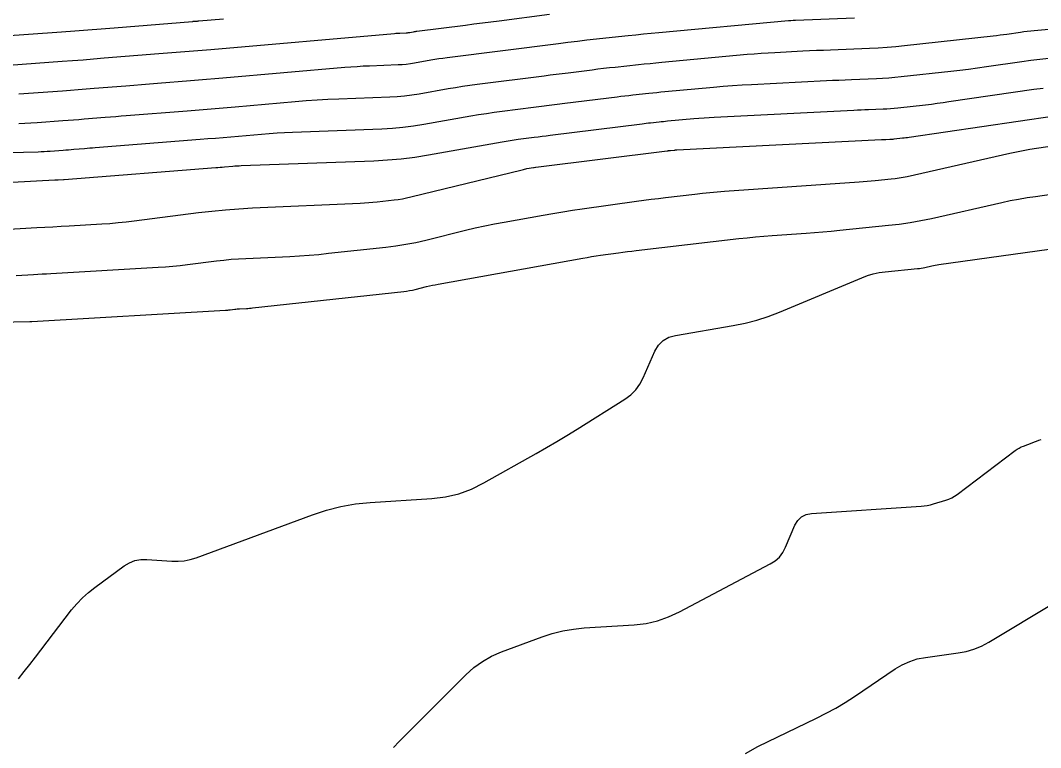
# Model space of a CAD drawing. Extents: x 658976 to 668726, y 639543 to 647196.
# Drawn here: x 662314 to 662421.1, y 642297.4 to 642373.8 of the extents above; entities that cross this region are included whole.
import ezdxf

# ---------------------------------------------------------------- set-up
doc = ezdxf.new("R2010")
doc.units = 0
doc.layers.add('Ex_Major Contours', color=7, linetype='Continuous')
doc.layers.add('Ex_Minor Contours', color=7, linetype='Continuous')

msp = doc.modelspace()

# ---------------------------------------------------------------- linework, layer by layer
at = {"layer": 'Ex_Major Contours'}
for points in [[(662313.83, 642362.94), (662314.46, 642362.97), (662315.1, 642363.01), (662315.74, 642363.05), (662318.45, 642363.24), (662319, 642363.28), (662319.56, 642363.33), (662320.12, 642363.37), (662320.67, 642363.41), (662322.89, 642363.59), (662323.45, 642363.64), (662324, 642363.68), (662324.56, 642363.73), (662325.11, 642363.77), (662331.51, 642364.28), (662332.76, 642364.38), (662334.01, 642364.48), (662335.27, 642364.58), (662336.52, 642364.69), (662342.84, 642365.24), (662343.98, 642365.34), (662345.13, 642365.42), (662346.28, 642365.48), (662347.43, 642365.53), (662352.79, 642365.73), (662353.56, 642365.77), (662354.33, 642365.84), (662355.09, 642365.93), (662355.85, 642366.06), (662358.9, 642366.6), (662359.66, 642366.73), (662360.42, 642366.85), (662361.19, 642366.96), (662361.95, 642367.06), (662368.99, 642367.95), (662369.61, 642368.03), (662370.24, 642368.11), (662370.86, 642368.19), (662371.48, 642368.27), (662374, 642368.58), (662374.61, 642368.66), (662375.21, 642368.73), (662375.82, 642368.8), (662376.43, 642368.86), (662378.88, 642369.13), (662379.49, 642369.19), (662380.1, 642369.25), (662380.71, 642369.31), (662381.32, 642369.37), (662390.3, 642370.2), (662391.03, 642370.26), (662391.75, 642370.31), (662392.48, 642370.36), (662393.21, 642370.4), (662396.12, 642370.55), (662396.85, 642370.59), (662397.57, 642370.62), (662398.3, 642370.65), (662399.03, 642370.68), (662403.13, 642370.84), (662404.05, 642370.89), (662404.97, 642370.95), (662405.9, 642371.03), (662406.82, 642371.12), (662416.12, 642372.15), (662416.48, 642372.19), (662416.84, 642372.23), (662417.2, 642372.28), (662417.56, 642372.33), (662418.99, 642372.54), (662419.34, 642372.59), (662419.7, 642372.63), (662420.06, 642372.67), (662420.42, 642372.71), (662434.02, 642373.91)], [(662299.82, 642341.85), (662314.98, 642342.16), (662315, 642342.16), (662315.01, 642342.16), (662315.03, 642342.16), (662315.05, 642342.16), (662315.13, 642342.17), (662315.18, 642342.17), (662335.51, 642343.34), (662335.64, 642343.35), (662335.76, 642343.36), (662335.88, 642343.37), (662336, 642343.39), (662336.49, 642343.45), (662336.61, 642343.46), (662336.74, 642343.48), (662336.86, 642343.49), (662336.98, 642343.49), (662337.72, 642343.53), (662337.88, 642343.53), (662338.04, 642343.55), (662338.2, 642343.56), (662338.37, 642343.58), (662354.23, 642345.31), (662354.54, 642345.35), (662354.84, 642345.39), (662355.14, 642345.45), (662355.44, 642345.52), (662356.64, 642345.81), (662356.94, 642345.88), (662357.24, 642345.95), (662357.54, 642346.01), (662357.84, 642346.07), (662373.02, 642348.8), (662373.49, 642348.88), (662373.96, 642348.96), (662374.42, 642349.03), (662374.89, 642349.1), (662376.77, 642349.36), (662377.24, 642349.43), (662377.71, 642349.49), (662378.18, 642349.55), (662378.65, 642349.6), (662389.4, 642350.86), (662390.28, 642350.95), (662391.16, 642351.04), (662392.05, 642351.12), (662392.93, 642351.18), (662396.47, 642351.43), (662397.36, 642351.5), (662398.24, 642351.57), (662399.12, 642351.65), (662400.01, 642351.73), (662405.12, 642352.25), (662406.26, 642352.38), (662407.4, 642352.55), (662408.53, 642352.75), (662409.65, 642352.98), (662417.03, 642354.65), (662417.91, 642354.84), (662418.78, 642355.01), (662419.67, 642355.16), (662420.55, 642355.29), (662424.1, 642355.79)]]:
    msp.add_lwpolyline(points, dxfattribs=at)
at = {"layer": 'Ex_Minor Contours'}
for points in [[(662369.55, 642374.37), (662364.25, 642373.69), (662363.37, 642373.57), (662362.49, 642373.46), (662361.6, 642373.35), (662360.72, 642373.24), (662355.62, 642372.59), (662355.52, 642372.58), (662355.43, 642372.56), (662355.33, 642372.55), (662355.24, 642372.53), (662354.86, 642372.47), (662354.77, 642372.45), (662354.67, 642372.44), (662354.58, 642372.43), (662354.48, 642372.42), (662353.82, 642372.4), (662353.68, 642372.39), (662353.54, 642372.39), (662353.4, 642372.38), (662353.25, 642372.36), (662333.98, 642370.68), (662333.53, 642370.64), (662333.08, 642370.6), (662332.62, 642370.57), (662332.17, 642370.53), (662330.35, 642370.39), (662329.89, 642370.35), (662329.44, 642370.31), (662328.98, 642370.28), (662328.53, 642370.24), (662322.79, 642369.78), (662321.68, 642369.69), (662320.58, 642369.6), (662319.47, 642369.52), (662318.36, 642369.44), (662311.34, 642368.93)], [(662335.3, 642373.9), (662332.72, 642373.68), (662332.66, 642373.67), (662332.61, 642373.67), (662332.55, 642373.66), (662332.49, 642373.66), (662332.27, 642373.64), (662332.21, 642373.63), (662332.15, 642373.63), (662332.1, 642373.63), (662332.04, 642373.62), (662323.85, 642372.96), (662322.47, 642372.85), (662321.08, 642372.74), (662319.7, 642372.64), (662318.31, 642372.53), (662308.86, 642371.85)], [(662401.57, 642374), (662395.35, 642373.75), (662395.29, 642373.75), (662395.23, 642373.74), (662395.17, 642373.74), (662395.11, 642373.74), (662394.87, 642373.73), (662394.81, 642373.72), (662394.75, 642373.72), (662394.69, 642373.71), (662394.63, 642373.71), (662381.01, 642372.46), (662380.21, 642372.38), (662379.4, 642372.3), (662378.6, 642372.22), (662377.79, 642372.14), (662373.47, 642371.67), (662373.22, 642371.64), (662372.97, 642371.62), (662372.72, 642371.59), (662372.47, 642371.56), (662371.47, 642371.43), (662371.22, 642371.4), (662370.97, 642371.37), (662370.72, 642371.34), (662370.47, 642371.3), (662358.78, 642369.83), (662358.35, 642369.77), (662357.92, 642369.71), (662357.5, 642369.64), (662357.07, 642369.57), (662355.36, 642369.26), (662354.93, 642369.19), (662354.5, 642369.14), (662354.07, 642369.1), (662353.64, 642369.08), (662350.63, 642368.96), (662349.98, 642368.94), (662349.33, 642368.9), (662348.69, 642368.86), (662348.05, 642368.8), (662335.25, 642367.69), (662334.4, 642367.61), (662333.54, 642367.54), (662332.69, 642367.47), (662331.84, 642367.4), (662328.38, 642367.13), (662327.55, 642367.06), (662326.72, 642367), (662325.89, 642366.93), (662325.06, 642366.86), (662321.73, 642366.6), (662320.9, 642366.53), (662320.07, 642366.46), (662319.24, 642366.4), (662318.4, 642366.34), (662313.82, 642366.01)], [(662309.61, 642359.81), (662315.85, 642359.98), (662316.17, 642360), (662316.49, 642360.01), (662316.81, 642360.03), (662317.13, 642360.05), (662318.49, 642360.15), (662318.77, 642360.17), (662319.05, 642360.19), (662319.33, 642360.21), (662319.61, 642360.23), (662320.73, 642360.32), (662321, 642360.35), (662321.28, 642360.37), (662321.56, 642360.39), (662321.84, 642360.41), (662332.87, 642361.28), (662333.68, 642361.35), (662334.48, 642361.41), (662335.29, 642361.48), (662336.09, 642361.55), (662339.31, 642361.83), (662340.12, 642361.9), (662340.93, 642361.95), (662341.73, 642362), (662342.54, 642362.03), (662351.94, 642362.38), (662353.05, 642362.44), (662354.15, 642362.54), (662355.25, 642362.68), (662356.35, 642362.85), (662361.28, 642363.73), (662362.1, 642363.87), (662362.92, 642364), (662363.74, 642364.12), (662364.56, 642364.23), (662367.86, 642364.65), (662368.68, 642364.75), (662369.51, 642364.86), (662370.33, 642364.96), (662371.16, 642365.06), (662376.63, 642365.75), (662377.04, 642365.8), (662377.46, 642365.85), (662377.88, 642365.89), (662378.29, 642365.94), (662379.96, 642366.12), (662380.38, 642366.16), (662380.79, 642366.2), (662381.21, 642366.25), (662381.63, 642366.28), (662386.76, 642366.76), (662387.76, 642366.84), (662388.76, 642366.92), (662389.75, 642366.98), (662390.75, 642367.04), (662398.61, 642367.44), (662399.26, 642367.47), (662399.92, 642367.5), (662400.57, 642367.53), (662401.23, 642367.56), (662403.85, 642367.66), (662404.5, 642367.69), (662405.15, 642367.73), (662405.8, 642367.79), (662406.46, 642367.86), (662411.67, 642368.43), (662412.61, 642368.54), (662413.54, 642368.65), (662414.48, 642368.78), (662415.41, 642368.91), (662419.14, 642369.45), (662420.08, 642369.58), (662421.01, 642369.7), (662421.95, 642369.8)], [(662307.99, 642356.51), (662317.59, 642357.02), (662317.68, 642357.02), (662317.77, 642357.03), (662317.87, 642357.03), (662317.96, 642357.03), (662318.51, 642357.05), (662318.53, 642357.05), (662318.55, 642357.05), (662318.57, 642357.05), (662334.51, 642358.31), (662334.73, 642358.33), (662334.95, 642358.35), (662335.17, 642358.36), (662335.4, 642358.38), (662336.28, 642358.46), (662336.5, 642358.48), (662336.72, 642358.49), (662336.94, 642358.51), (662337.16, 642358.52), (662351.09, 642359.03), (662352.54, 642359.11), (662353.98, 642359.24), (662355.41, 642359.42), (662356.84, 642359.65), (662364.57, 642361.03), (662364.99, 642361.1), (662365.41, 642361.16), (662365.83, 642361.23), (662366.25, 642361.28), (662367.94, 642361.49), (662368.36, 642361.55), (662368.78, 642361.6), (662369.2, 642361.65), (662369.62, 642361.71), (662379.26, 642362.91), (662379.48, 642362.94), (662379.7, 642362.96), (662379.93, 642362.99), (662380.15, 642363.01), (662381.04, 642363.11), (662381.27, 642363.13), (662381.49, 642363.16), (662381.71, 642363.18), (662381.94, 642363.2), (662384.69, 642363.45), (662385.22, 642363.5), (662385.76, 642363.54), (662386.29, 642363.57), (662386.83, 642363.6), (662401.5, 642364.34), (662401.88, 642364.36), (662402.26, 642364.38), (662402.65, 642364.4), (662403.03, 642364.41), (662404.56, 642364.47), (662404.95, 642364.49), (662405.33, 642364.52), (662405.71, 642364.55), (662406.09, 642364.59), (662409.02, 642364.91), (662409.63, 642364.98), (662410.25, 642365.06), (662410.86, 642365.14), (662411.47, 642365.23), (662420.39, 642366.53), (662421.35, 642366.66)], [(662311.6, 642351.79), (662315.71, 642352.01), (662316.56, 642352.06), (662317.41, 642352.1), (662318.27, 642352.15), (662319.12, 642352.2), (662322.53, 642352.4), (662323.39, 642352.45), (662324.24, 642352.53), (662325.09, 642352.61), (662325.94, 642352.71), (662332.69, 642353.58), (662334.1, 642353.74), (662335.52, 642353.88), (662336.93, 642353.99), (662338.35, 642354.07), (662349.67, 642354.59), (662350.12, 642354.61), (662350.56, 642354.64), (662351, 642354.68), (662351.45, 642354.72), (662353.22, 642354.92), (662353.66, 642354.97), (662354.1, 642355.04), (662354.54, 642355.13), (662354.97, 642355.23), (662366.68, 642358.09), (662366.8, 642358.12), (662366.92, 642358.15), (662367.04, 642358.17), (662367.17, 642358.2), (662367.87, 642358.32), (662367.89, 642358.32), (662367.9, 642358.33), (662367.92, 642358.33), (662367.94, 642358.33), (662368.05, 642358.35), (662368.09, 642358.35), (662381.89, 642360.07), (662381.92, 642360.08), (662381.95, 642360.08), (662381.98, 642360.08), (662382.01, 642360.09), (662382.13, 642360.1), (662382.16, 642360.1), (662382.19, 642360.11), (662382.22, 642360.11), (662382.25, 642360.11), (662382.62, 642360.15), (662382.69, 642360.15), (662382.76, 642360.16), (662382.83, 642360.16), (662382.9, 642360.17), (662404.38, 642361.25), (662404.49, 642361.26), (662404.61, 642361.26), (662404.72, 642361.27), (662404.83, 642361.27), (662405.28, 642361.29), (662405.4, 642361.29), (662405.51, 642361.3), (662405.62, 642361.31), (662405.73, 642361.32), (662406.59, 642361.42), (662406.77, 642361.44), (662406.95, 642361.46), (662407.13, 642361.48), (662407.31, 642361.51), (662422.55, 642363.73)], [(662313.53, 642346.99), (662315.36, 642347.09), (662315.82, 642347.11), (662316.28, 642347.14), (662316.74, 642347.16), (662317.19, 642347.19), (662328.46, 642347.84), (662329.23, 642347.89), (662330, 642347.95), (662330.76, 642348.03), (662331.53, 642348.12), (662334.59, 642348.51), (662335.36, 642348.6), (662336.13, 642348.68), (662336.9, 642348.74), (662337.67, 642348.78), (662342.26, 642348.99), (662343.28, 642349.05), (662344.3, 642349.12), (662345.32, 642349.2), (662346.34, 642349.31), (662352.36, 642349.96), (662353.41, 642350.1), (662354.46, 642350.26), (662355.51, 642350.46), (662356.54, 642350.7), (662360.73, 642351.73), (662361.74, 642351.97), (662362.76, 642352.19), (662363.77, 642352.4), (662364.79, 642352.59), (662368.88, 642353.32), (662369.9, 642353.5), (662370.92, 642353.67), (662371.95, 642353.83), (662372.97, 642353.98), (662378.66, 642354.77), (662379.43, 642354.88), (662380.2, 642354.98), (662380.97, 642355.08), (662381.73, 642355.17), (662384.81, 642355.53), (662385.59, 642355.61), (662386.36, 642355.69), (662387.13, 642355.76), (662387.9, 642355.82), (662402.03, 642356.81), (662402.45, 642356.84), (662402.88, 642356.87), (662403.3, 642356.91), (662403.72, 642356.95), (662405.41, 642357.12), (662405.83, 642357.17), (662406.25, 642357.23), (662406.67, 642357.3), (662407.08, 642357.39), (662417.85, 642359.83), (662418.55, 642359.98), (662419.26, 642360.12), (662419.96, 642360.24), (662420.67, 642360.35), (662424.71, 642360.94)], [(662313.78, 642304.64), (662314.37, 642305.4), (662314.97, 642306.15), (662315.56, 642306.91), (662316.14, 642307.67), (662319.37, 642311.87), (662319.91, 642312.53), (662320.5, 642313.15), (662321.13, 642313.71), (662321.8, 642314.24), (662324.88, 642316.49), (662325.43, 642316.82), (662326.01, 642317.05), (662326.62, 642317.16), (662327.26, 642317.17), (662329.89, 642316.99), (662330.54, 642316.98), (662331.19, 642317.03), (662331.82, 642317.16), (662332.44, 642317.35), (662344.64, 642321.86), (662346.12, 642322.35), (662347.63, 642322.73), (662349.16, 642323), (662350.71, 642323.15), (662357.18, 642323.57), (662358.62, 642323.75), (662360.01, 642324.08), (662361.36, 642324.56), (662362.66, 642325.21), (662368.15, 642328.31), (662369.23, 642328.93), (662370.3, 642329.56), (662371.37, 642330.2), (662372.43, 642330.86), (662377.46, 642334.01), (662378.07, 642334.45), (662378.59, 642334.97), (662379.03, 642335.56), (662379.38, 642336.23), (662380.61, 642339.04), (662380.98, 642339.67), (662381.46, 642340.16), (662382.05, 642340.5), (662382.75, 642340.7), (662388.81, 642341.73), (662390.07, 642341.98), (662391.3, 642342.3), (662392.51, 642342.69), (662393.7, 642343.15), (662402.32, 642346.75), (662402.91, 642346.97), (662403.52, 642347.15), (662404.13, 642347.28), (662404.76, 642347.37), (662408.18, 642347.71), (662408.37, 642347.73), (662408.56, 642347.76), (662408.75, 642347.79), (662408.93, 642347.83), (662409.67, 642348), (662409.86, 642348.04), (662410.04, 642348.08), (662410.23, 642348.11), (662410.42, 642348.14), (662426.03, 642350.31)], [(662353.16, 642297.42), (662353.76, 642298.05), (662354.36, 642298.66), (662360.75, 642305.07), (662361.59, 642305.83), (662362.49, 642306.48), (662363.46, 642307.03), (662364.49, 642307.47), (662368.76, 642309.05), (662369.83, 642309.41), (662370.93, 642309.68), (662372.04, 642309.87), (662373.16, 642309.99), (662378.43, 642310.33), (662379.67, 642310.47), (662380.88, 642310.75), (662382.04, 642311.14), (662383.17, 642311.67), (662392.72, 642316.7), (662393.24, 642317.03), (662393.68, 642317.43), (662394.04, 642317.9), (662394.33, 642318.45), (662395.31, 642320.76), (662395.61, 642321.27), (662396, 642321.65), (662396.48, 642321.89), (662397.06, 642322), (662408.54, 642322.76), (662408.87, 642322.8), (662409.2, 642322.85), (662409.53, 642322.92), (662409.85, 642323.01), (662411.14, 642323.41), (662411.46, 642323.52), (662411.76, 642323.66), (662412.05, 642323.82), (662412.33, 642324.01), (662418.43, 642328.6), (662418.63, 642328.75), (662418.84, 642328.87), (662419.06, 642328.98), (662419.29, 642329.08), (662420.21, 642329.42), (662420.44, 642329.51), (662420.68, 642329.6), (662420.91, 642329.68), (662421.14, 642329.77)], [(662390.13, 642296.8), (662391.42, 642297.54), (662397.58, 642300.51), (662398.6, 642301.03), (662399.61, 642301.58), (662400.59, 642302.17), (662401.56, 642302.8), (662405.84, 642305.69), (662406.57, 642306.13), (662407.35, 642306.47), (662408.15, 642306.73), (662409, 642306.89), (662412.44, 642307.36), (662413.29, 642307.52), (662414.1, 642307.76), (662414.89, 642308.08), (662415.65, 642308.49), (662422.58, 642312.64)]]:
    msp.add_lwpolyline(points, dxfattribs=at)

doc.saveas('drawing.dxf')
